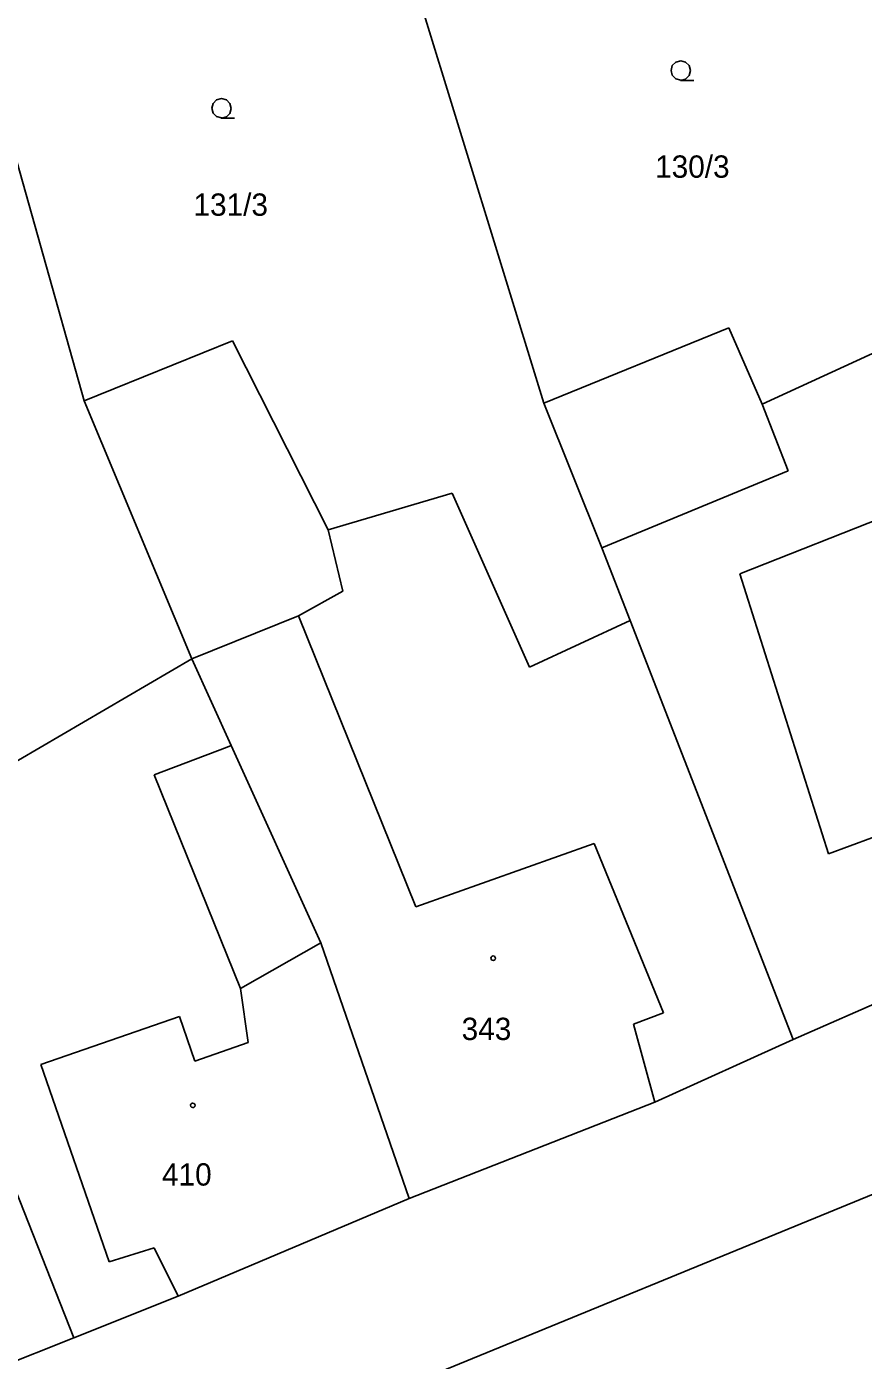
# Model space of a CAD drawing. Extents: x -757994 to -755874, y -1047691 to -1046119.
# Drawn here: x -756383.5 to -756351.6, y -1046748.1 to -1046697.2 of the extents above; entities that cross this region are included whole.
import ezdxf

# ---------------------------------------------------------------- set-up
doc = ezdxf.new("R2010")
doc.units = 0
doc.layers.add('katastrální mapa', color=7, linetype='Continuous')

msp = doc.modelspace()

# ---------------------------------------------------------------- linework, layer by layer
at = {"layer": 'katastrální mapa'}
for p, q in [((-756386.13, -1046694.43), (-756381.33, -1046711.49)), ((-756369.03, -1046694.55), (-756363.79, -1046711.58)), ((-756346.84, -1046707.65), (-756355.46, -1046711.62)), ((-756356.73, -1046708.7), (-756363.79, -1046711.58)), ((-756355.46, -1046711.62), (-756356.73, -1046708.7)), ((-756375.66, -1046709.2), (-756381.33, -1046711.49)), ((-756372.02, -1046716.4), (-756375.66, -1046709.2)), ((-756381.33, -1046711.49), (-756377.22, -1046721.32)), ((-756363.79, -1046711.58), (-756361.57, -1046717.09)), ((-756355.46, -1046711.62), (-756354.46, -1046714.16)), ((-756354.46, -1046714.16), (-756361.57, -1046717.09)), ((-756356.31, -1046718.09), (-756348, -1046714.8)), ((-756367.29, -1046715.01), (-756372.02, -1046716.4)), ((-756364.34, -1046721.64), (-756367.29, -1046715.01)), ((-756372.02, -1046716.4), (-756371.45, -1046718.75)), ((-756361.57, -1046717.09), (-756360.49, -1046719.86)), ((-756352.92, -1046728.76), (-756356.31, -1046718.09)), ((-756371.45, -1046718.75), (-756373.15, -1046719.69)), ((-756373.15, -1046719.69), (-756377.22, -1046721.32)), ((-756373.15, -1046719.69), (-756368.67, -1046730.78)), ((-756360.49, -1046719.86), (-756364.34, -1046721.64)), ((-756360.49, -1046719.86), (-756354.28, -1046735.84)), ((-756388.81, -1046728.09), (-756377.22, -1046721.32)), ((-756377.22, -1046721.32), (-756375.72, -1046724.63)), ((-756396.18, -1046760.15), (-756307.54, -1046723.85)), ((-756375.87, -1046724.69), (-756375.72, -1046724.63)), ((-756375.72, -1046724.63), (-756372.3, -1046732.15)), ((-756378.66, -1046725.75), (-756375.87, -1046724.69)), ((-756343.49, -1046725.26), (-756352.92, -1046728.76)), ((-756375.36, -1046733.9), (-756378.66, -1046725.75)), ((-756368.67, -1046730.78), (-756361.87, -1046728.36)), ((-756361.87, -1046728.36), (-756359.22, -1046734.82)), ((-756354.28, -1046735.84), (-756338.2, -1046728.8)), ((-756375.36, -1046733.9), (-756372.3, -1046732.15)), ((-756372.3, -1046732.15), (-756368.93, -1046741.9)), ((-756375.07, -1046735.95), (-756375.36, -1046733.9)), ((-756386.73, -1046734.55), (-756381.72, -1046747.21)), ((-756382.98, -1046736.79), (-756377.69, -1046734.96)), ((-756377.69, -1046734.96), (-756377.1, -1046736.66)), ((-756359.22, -1046734.82), (-756360.37, -1046735.26)), ((-756360.37, -1046735.26), (-756359.55, -1046738.23)), ((-756377.1, -1046736.66), (-756375.07, -1046735.95)), ((-756359.55, -1046738.23), (-756354.28, -1046735.84)), ((-756380.37, -1046744.32), (-756382.98, -1046736.79)), ((-756368.93, -1046741.9), (-756359.55, -1046738.23)), ((-756377.74, -1046745.63), (-756368.93, -1046741.9)), ((-756378.65, -1046743.78), (-756380.37, -1046744.32)), ((-756377.74, -1046745.63), (-756378.65, -1046743.78)), ((-756381.72, -1046747.21), (-756377.74, -1046745.63)), ((-756392.92, -1046751.67), (-756381.72, -1046747.21))]:
    msp.add_line(p, q, dxfattribs=at)
for points in [[(-756358.56, -1046699.26), (-756358.75, -1046699.21), (-756358.885, -1046699.075), (-756358.935, -1046698.89), (-756358.885, -1046698.705), (-756358.75, -1046698.57), (-756358.565, -1046698.52), (-756358.38, -1046698.57), (-756358.245, -1046698.705), (-756358.195, -1046698.895), (-756358.245, -1046699.085), (-756358.38, -1046699.22), (-756358.57, -1046699.27), (-756358.07, -1046699.27)], [(-756376.08, -1046700.7), (-756376.27, -1046700.65), (-756376.405, -1046700.515), (-756376.455, -1046700.33), (-756376.405, -1046700.145), (-756376.27, -1046700.01), (-756376.085, -1046699.96), (-756375.9, -1046700.01), (-756375.765, -1046700.145), (-756375.715, -1046700.335), (-756375.765, -1046700.525), (-756375.9, -1046700.66), (-756376.09, -1046700.71), (-756375.59, -1046700.71)]]:
    msp.add_lwpolyline(points, dxfattribs=at)
for points in [[(-756365.72, -1046732.655), (-756365.67, -1046732.665), (-756365.645, -1046732.71), (-756365.635, -1046732.74), (-756365.645, -1046732.785), (-756365.685, -1046732.82), (-756365.72, -1046732.825), (-756365.765, -1046732.81), (-756365.795, -1046732.78), (-756365.805, -1046732.74), (-756365.795, -1046732.695), (-756365.755, -1046732.66)], [(-756377.18, -1046738.265), (-756377.13, -1046738.275), (-756377.105, -1046738.32), (-756377.095, -1046738.35), (-756377.105, -1046738.395), (-756377.145, -1046738.43), (-756377.18, -1046738.435), (-756377.225, -1046738.42), (-756377.255, -1046738.39), (-756377.265, -1046738.35), (-756377.255, -1046738.305), (-756377.215, -1046738.27)]]:
    msp.add_lwpolyline(points, close=True, dxfattribs=at)

# ---------------------------------------------------------------- texts
for s, p in [('130/3', (-756359.543, -1046702.98)), ('131/3', (-756377.156, -1046704.43)), ('343', (-756366.924, -1046735.86)), ('410', (-756378.356, -1046741.41))]:
    msp.add_text(s, height=0.85, dxfattribs=at).set_placement(p)

doc.saveas('drawing.dxf')
